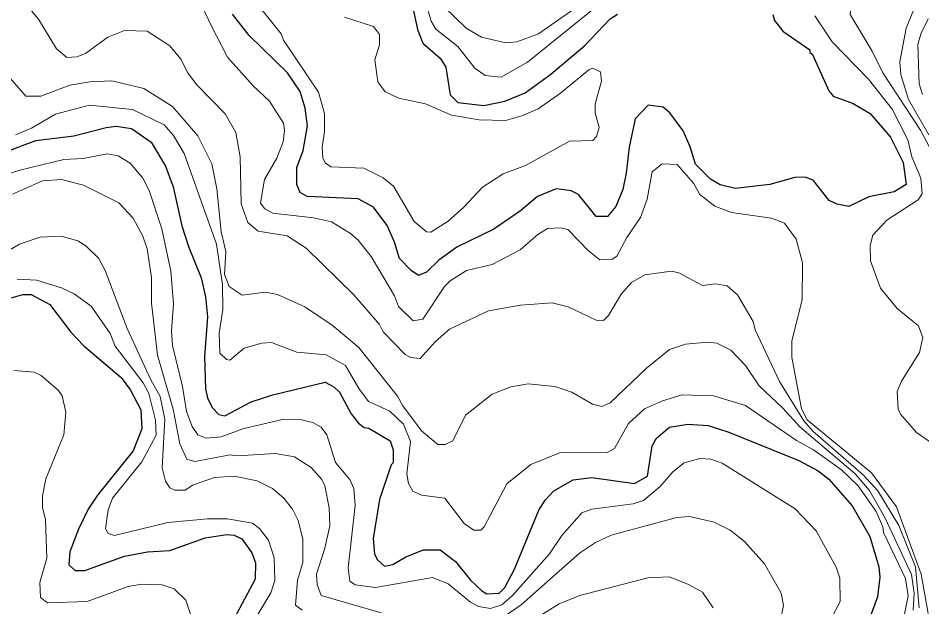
# Model space of a CAD drawing. Extents: x 673.3 to 698.5, y 6984.3 to 7012.3.
# Drawn here: x 680.871 to 682.263, y 7009.592 to 7010.499 of the extents above; entities that cross this region are included whole.
import ezdxf

# ---------------------------------------------------------------- set-up
doc = ezdxf.new("R2010")
doc.units = 0
doc.header["$LTSCALE"] = 0.032
doc.layers.add('1', color=7, linetype='Continuous', lineweight=25)
doc.layers.add('2', color=7, linetype='Continuous', lineweight=13)

msp = doc.modelspace()

# ---------------------------------------------------------------- linework, layer by layer
at = {"layer": '1'}
for points in [[(681.4793, 7010.5125), (681.4861, 7010.4812), (681.494, 7010.4601), (681.5209, 7010.437), (681.5298, 7010.4231), (681.5364, 7010.3803), (681.5481, 7010.3687), (681.588, 7010.3639), (681.6202, 7010.3708), (681.6515, 7010.3834), (681.6914, 7010.4122), (681.7438, 7010.4563), (681.7826, 7010.4974), (681.7939, 7010.5047)], [(681.3051, 7010.3857), (681.2856, 7010.4143), (681.2266, 7010.4718), (681.2013, 7010.5048)], [(682.0331, 7010.5042), (682.0357, 7010.4948), (682.0486, 7010.4786), (682.09, 7010.4499), (682.0902, 7010.4454), (682.0942, 7010.4425), (682.1193, 7010.3868), (682.1262, 7010.3783), (682.1569, 7010.3669), (682.1828, 7010.3517), (682.2143, 7010.3151), (682.2336, 7010.2763), (682.2382, 7010.2423), (682.2201, 7010.2309), (682.1811, 7010.2235), (682.1503, 7010.2082), (682.1321, 7010.2119), (682.1197, 7010.2178), (682.095, 7010.2488), (682.083, 7010.2537), (682.0671, 7010.2529), (682.0285, 7010.2424), (681.9749, 7010.236), (681.952, 7010.2417), (681.9369, 7010.2503), (681.9138, 7010.2738), (681.9059, 7010.3001), (681.8949, 7010.3252), (681.8745, 7010.3529), (681.8642, 7010.3613), (681.8412, 7010.3645), (681.8211, 7010.3434), (681.8117, 7010.2997), (681.8074, 7010.2597), (681.8019, 7010.2345), (681.7913, 7010.2082), (681.7786, 7010.1928), (681.7613, 7010.1929), (681.7337, 7010.2271), (681.7225, 7010.2327), (681.6993, 7010.2358), (681.6708, 7010.2236), (681.6444, 7010.2015), (681.6034, 7010.1736), (681.5463, 7010.1459), (681.5188, 7010.126), (681.4997, 7010.1072), (681.4874, 7010.1023), (681.476, 7010.1096), (681.4582, 7010.1284), (681.4506, 7010.1535), (681.4393, 7010.1791), (681.418, 7010.2075), (681.3944, 7010.2204), (681.3158, 7010.2237), (681.3051, 7010.2302), (681.3003, 7010.2423), (681.3003, 7010.2684), (681.31, 7010.2948), (681.3165, 7010.3324), (681.3132, 7010.3599), (681.3051, 7010.3857)], [(680.8544, 7010.2938), (680.898, 7010.3099), (680.9569, 7010.3171), (681.0067, 7010.3303), (681.022, 7010.3319), (681.0458, 7010.3287), (681.076, 7010.3077), (681.0981, 7010.2703), (681.1097, 7010.2388), (681.1232, 7010.1785), (681.1332, 7010.1466), (681.1529, 7010.0987), (681.1594, 7010.0694), (681.1626, 7010.0384), (681.1578, 7009.9776), (681.1594, 7009.9277), (681.1626, 7009.9136), (681.1698, 7009.899), (681.1799, 7009.8881), (681.1892, 7009.8858), (681.23, 7009.9075), (681.263, 7009.9183), (681.3438, 7009.9377), (681.3571, 7009.9307), (681.366, 7009.9224), (681.3838, 7009.8892), (681.3952, 7009.8745), (681.4036, 7009.868), (681.4112, 7009.8668), (681.4438, 7009.8477), (681.4484, 7009.8335), (681.4484, 7009.8135), (681.4456, 7009.8106), (681.4273, 7009.7573), (681.4175, 7009.697), (681.4198, 7009.6731), (681.4241, 7009.6642), (681.4351, 7009.6547), (681.448, 7009.6571), (681.468, 7009.669), (681.4953, 7009.6798), (681.5208, 7009.6798), (681.5443, 7009.6619), (681.5676, 7009.633), (681.5849, 7009.6166), (681.5929, 7009.6121), (681.6118, 7009.6129), (681.6202, 7009.6218), (681.6351, 7009.6498), (681.6726, 7009.741), (681.6825, 7009.7564), (681.6958, 7009.7706), (681.7258, 7009.7874), (681.7546, 7009.7912), (681.82, 7009.7816), (681.8401, 7009.7932), (681.8475, 7009.84), (681.854, 7009.8517), (681.8738, 7009.8686), (681.9021, 7009.8734), (681.9335, 7009.8711), (681.9654, 7009.861), (682.0729, 7009.817), (682.103, 7009.8011), (682.1195, 7009.7887), (682.1551, 7009.7475), (682.1822, 7009.7), (682.1963, 7009.6533), (682.1976, 7009.6378), (682.1945, 7009.6074), (682.1822, 7009.5747)], [(680.8601, 7010.068), (680.8783, 7010.0729), (680.8913, 7010.0729), (680.9197, 7010.0576), (680.952, 7010.0149), (680.9722, 7009.9937), (681.0298, 7009.9451), (681.0441, 7009.9254), (681.0599, 7009.8951), (681.0615, 7009.8659), (681.0479, 7009.8322), (680.9933, 7009.7638), (680.979, 7009.7423)], [(680.979, 7009.7423), (680.9638, 7009.7114), (680.9505, 7009.6768), (680.9493, 7009.6568), (680.9587, 7009.6481), (680.9739, 7009.6479), (681.035, 7009.6699), (681.0702, 7009.6764), (681.1044, 7009.6788), (681.1588, 7009.6984), (681.1924, 7009.7032), (681.2037, 7009.7024), (681.2154, 7009.6966), (681.2307, 7009.6749), (681.2367, 7009.6597), (681.2359, 7009.6347), (681.2043, 7009.5749)]]:
    msp.add_lwpolyline(points, dxfattribs=at)
at = {"layer": '2'}
for points in [[(682.3001, 7010.6102), (682.2593, 7010.535), (682.2382, 7010.4829), (682.2287, 7010.4313), (682.2303, 7010.4118), (682.2422, 7010.3733), (682.2735, 7010.3187)], [(682.2789, 7010.2909), (682.2604, 7010.3261), (682.2026, 7010.4144), (682.1862, 7010.4476), (682.1523, 7010.504), (682.1557, 7010.5419), (682.1649, 7010.572), (682.1567, 7010.5917), (682.1486, 7010.5978), (682.1172, 7010.6029)], [(681.4893, 7010.5537), (681.507, 7010.4939), (681.5142, 7010.4813), (681.5481, 7010.4547), (681.5742, 7010.4212), (681.59, 7010.4103), (681.6147, 7010.4077), (681.6553, 7010.4305), (681.7958, 7010.5449)], [(682.2725, 7009.5814), (682.2614, 7009.642), (682.2235, 7009.7459), (682.1852, 7009.798), (682.0862, 7009.8799), (682.0772, 7009.8966), (682.0625, 7009.9763), (682.0624, 7010.0008), (682.078, 7010.0654), (682.0787, 7010.1215), (682.0688, 7010.158), (682.0513, 7010.1827), (682.0312, 7010.1903), (681.9694, 7010.1992), (681.9438, 7010.2088), (681.9208, 7010.2269), (681.9108, 7010.2442), (681.8858, 7010.2731), (681.8628, 7010.2742), (681.8473, 7010.262), (681.8394, 7010.2198), (681.8292, 7010.1913), (681.8083, 7010.1607), (681.793, 7010.1319), (681.7864, 7010.1273), (681.7668, 7010.1262), (681.7486, 7010.1409), (681.7176, 7010.1732), (681.7074, 7010.1755), (681.6862, 7010.1746), (681.6712, 7010.1651), (681.6441, 7010.1415), (681.6009, 7010.1192), (681.5614, 7010.1099), (681.5362, 7010.094), (681.5276, 7010.0852), (681.4943, 7010.0351), (681.4792, 7010.0324), (681.4566, 7010.0542), (681.4506, 7010.0707), (681.4144, 7010.1314), (681.3948, 7010.1566), (681.383, 7010.1668), (681.3533, 7010.1847), (681.3259, 7010.1911), (681.263, 7010.1983), (681.2509, 7010.2047), (681.2442, 7010.2133), (681.2503, 7010.2499), (681.2692, 7010.2831), (681.2791, 7010.3079), (681.2813, 7010.3253), (681.2797, 7010.3368), (681.258, 7010.3708), (681.2328, 7010.3944), (681.1933, 7010.4384), (681.1675, 7010.4883), (681.1421, 7010.5434)], [(681.2325, 7010.5293), (681.2761, 7010.4742), (681.2796, 7010.4646), (681.3334, 7010.3844), (681.3425, 7010.3518), (681.3425, 7010.3235), (681.3392, 7010.3005), (681.3401, 7010.2835), (681.3436, 7010.2758), (681.3527, 7010.2693), (681.4033, 7010.2676), (681.4332, 7010.2525), (681.4492, 7010.2398), (681.4809, 7010.1854), (681.4999, 7010.1692), (681.5067, 7010.1691), (681.5329, 7010.1859), (681.5573, 7010.2072), (681.5858, 7010.2381), (681.6178, 7010.2586), (681.6524, 7010.2718), (681.7198, 7010.3089), (681.7561, 7010.3101), (681.7614, 7010.3163), (681.7659, 7010.3301), (681.7597, 7010.3525), (681.7595, 7010.3666), (681.7691, 7010.4014), (681.7675, 7010.4158), (681.7556, 7010.4213), (681.7495, 7010.4189), (681.7063, 7010.3828), (681.6718, 7010.359), (681.6468, 7010.3481), (681.6214, 7010.3409), (681.5807, 7010.3421), (681.5381, 7010.3491), (681.498, 7010.3667), (681.4571, 7010.375), (681.4362, 7010.3849), (681.4247, 7010.4006), (681.42, 7010.4345), (681.4272, 7010.4576), (681.4272, 7010.4733), (681.4183, 7010.4855), (681.3733, 7010.4999)], [(681.7508, 7010.53), (681.6724, 7010.4743), (681.6387, 7010.4622), (681.6222, 7010.4607), (681.5846, 7010.469), (681.5607, 7010.4833), (681.527, 7010.5157)], [(680.8863, 7010.5161), (680.9025, 7010.4967), (680.9303, 7010.4511), (680.946, 7010.4379), (680.9616, 7010.4387), (680.9745, 7010.444), (681.0093, 7010.469), (681.035, 7010.4794), (681.0695, 7010.4783), (681.1045, 7010.4559), (681.1214, 7010.4351), (681.1322, 7010.4141), (681.1454, 7010.3965), (681.1899, 7010.351), (681.2064, 7010.3225), (681.213, 7010.285), (681.2145, 7010.2125), (681.2248, 7010.1838), (681.2408, 7010.1704), (681.2855, 7010.1633), (681.3143, 7010.1443), (681.3878, 7010.0724), (681.4272, 7010.0265), (681.4329, 7010.0152), (681.4669, 7009.9803), (681.475, 7009.9758), (681.49, 7009.9742), (681.5132, 7010.0002), (681.535, 7010.0194), (681.5951, 7010.0477), (681.6446, 7010.0567), (681.6932, 7010.0599), (681.7177, 7010.0539), (681.7612, 7010.0335), (681.7722, 7010.0331), (681.7799, 7010.0406), (681.7996, 7010.0733), (681.8154, 7010.0915), (681.8361, 7010.103), (681.8773, 7010.1088), (681.8882, 7010.1063), (681.925, 7010.087), (681.945, 7010.0891), (681.9628, 7010.086), (681.9786, 7010.0722), (682.0027, 7010.0313), (682.0057, 7010.0186), (682.0436, 7009.9389), (682.0806, 7009.8783)], [(682.0976, 7010.5021), (682.1243, 7010.4622), (682.1803, 7010.4047), (682.217, 7010.3583), (682.2407, 7010.3111), (682.2472, 7010.285), (682.2611, 7010.2519), (682.2628, 7010.228), (682.2568, 7010.2186), (682.2088, 7010.1875), (682.1871, 7010.1642), (682.183, 7010.1482), (682.1837, 7010.1245), (682.1988, 7010.0828), (682.2243, 7010.0512), (682.2574, 7010.0246), (682.2643, 7010.0069), (682.2587, 7009.9837), (682.2311, 7009.9394), (682.2246, 7009.9236), (682.226, 7009.8964), (682.2295, 7009.8887), (682.2545, 7009.8604), (682.3026, 7009.8271)], [(682.2636, 7010.3808), (682.2582, 7010.3974), (682.2563, 7010.4583), (682.2613, 7010.4756), (682.2722, 7010.4973)], [(681.2703, 7010.0728), (681.2515, 7010.0763), (681.2161, 7010.0717), (681.1959, 7010.0854), (681.1887, 7010.1039), (681.1909, 7010.139), (681.1837, 7010.1694), (681.1772, 7010.2358), (681.1692, 7010.2743), (681.1478, 7010.3174), (681.1086, 7010.3622), (681.0647, 7010.3901), (681.0152, 7010.4019), (680.9814, 7010.4004), (680.9504, 7010.3955), (680.9058, 7010.3783), (680.883, 7010.3783), (680.848, 7010.4186)], [(680.8669, 7010.319), (680.8917, 7010.3288), (680.9283, 7010.3504), (680.981, 7010.3645), (681.0469, 7010.3579), (681.0959, 7010.3342), (681.1102, 7010.3176), (681.1266, 7010.2899), (681.1764, 7010.1505), (681.1859, 7010.0883), (681.1861, 7010.0499), (681.1805, 7010.0134), (681.1818, 7009.9827), (681.1917, 7009.973), (681.1972, 7009.972), (681.2189, 7009.99), (681.2461, 7009.998), (681.2612, 7009.999), (681.2999, 7009.9842), (681.3455, 7009.9801), (681.3752, 7009.9637), (681.3954, 7009.928), (681.4107, 7009.9082), (681.4433, 7009.8931), (681.4646, 7009.8734), (681.4752, 7009.8466), (681.4696, 7009.7966), (681.4721, 7009.782), (681.479, 7009.7698), (681.4919, 7009.7637), (681.5282, 7009.7593), (681.5576, 7009.7204), (681.5725, 7009.7098), (681.5832, 7009.7098), (681.5887, 7009.7151), (681.6235, 7009.7812), (681.6604, 7009.8112), (681.7063, 7009.8295), (681.7768, 7009.8291), (681.7891, 7009.8355), (681.8107, 7009.874), (681.8355, 7009.8966), (681.8631, 7009.909), (681.8935, 7009.9183), (681.9419, 7009.9166), (681.9908, 7009.9019), (682.0693, 7009.848)], [(680.8201, 7010.2473), (680.8738, 7010.2644), (680.9416, 7010.2806), (680.9712, 7010.2822), (681.0083, 7010.2897), (681.0249, 7010.2863), (681.0433, 7010.2753), (681.0632, 7010.2521), (681.0728, 7010.2329), (681.0921, 7010.1738), (681.1063, 7010.1088), (681.1104, 7010.0586), (681.1071, 7010.0171), (681.1089, 7009.9942), (681.1243, 7009.9313), (681.1303, 7009.8926), (681.139, 7009.8694), (681.1477, 7009.857), (681.1604, 7009.8515), (681.1834, 7009.8539), (681.2172, 7009.8661), (681.2803, 7009.8807), (681.3074, 7009.8798), (681.3249, 7009.8757), (681.3376, 7009.8685), (681.3464, 7009.8566), (681.3595, 7009.8143), (681.3816, 7009.7879), (681.388, 7009.7742), (681.3897, 7009.7482), (681.3792, 7009.6517), (681.3816, 7009.6313), (681.3897, 7009.626), (681.4212, 7009.6219), (681.5091, 7009.6372), (681.5329, 7009.6275), (681.5673, 7009.5993), (681.5801, 7009.5926), (681.5984, 7009.5892), (681.6159, 7009.5949), (681.6323, 7009.6095), (681.6892, 7009.6737), (681.7083, 7009.7019), (681.7392, 7009.7366), (681.7546, 7009.7423), (681.8181, 7009.7505), (681.8338, 7009.7559), (681.8594, 7009.777), (681.879, 7009.7999), (681.8966, 7009.8136), (681.9207, 7009.8205), (681.9377, 7009.8195), (681.9552, 7009.8131), (682.0676, 7009.7429), (682.0998, 7009.7088), (682.1307, 7009.653), (682.1365, 7009.6362), (682.1366, 7009.6003), (682.1229, 7009.5732)], [(681.2673, 7009.8279), (681.2083, 7009.8246), (681.1976, 7009.8262), (681.1432, 7009.8157), (681.1306, 7009.8194), (681.12, 7009.8427), (681.1099, 7009.8961), (681.0858, 7009.9796), (681.0763, 7010.0596), (681.0762, 7010.0993), (681.0697, 7010.143), (681.0631, 7010.1628), (681.0483, 7010.1905), (681.0261, 7010.2141), (680.9715, 7010.2414), (680.9379, 7010.2498), (680.9083, 7010.2477), (680.8623, 7010.2276)], [(680.8558, 7010.1401), (680.8732, 7010.1506), (680.9047, 7010.161), (680.9374, 7010.1625), (680.9627, 7010.1554), (680.9754, 7010.1477), (680.9945, 7010.1291), (681.0048, 7010.1098), (681.0389, 7010.0206), (681.0753, 7009.9413), (681.0899, 7009.9157), (681.0967, 7009.8807), (681.0929, 7009.8062), (681.098, 7009.7854), (681.1048, 7009.775), (681.1125, 7009.7717), (681.128, 7009.7717), (681.1395, 7009.7792), (681.1731, 7009.7912), (681.2036, 7009.7929), (681.2389, 7009.7861), (681.2625, 7009.7742), (681.28, 7009.7592), (681.2935, 7009.7421), (681.3024, 7009.725), (681.3093, 7009.6966), (681.3092, 7009.66), (681.301, 7009.6329), (681.2982, 7009.5944), (681.3086, 7009.5869)], [(681.2229, 7009.5517), (681.2601, 7009.6134), (681.2661, 7009.6323), (681.2652, 7009.6671), (681.2564, 7009.6945), (681.2428, 7009.7125), (681.2321, 7009.7209), (681.1934, 7009.7276), (681.1628, 7009.7276), (681.1015, 7009.7219), (681.0195, 7009.7017), (681.0097, 7009.7049), (681.0055, 7009.7118), (681.0096, 7009.7414), (681.0163, 7009.7592), (681.0617, 7009.8151), (681.0835, 7009.8564), (681.0827, 7009.8796), (681.072, 7009.9202), (681.0636, 7009.9367), (681.0202, 7009.9932), (681.0126, 7010.013), (680.9837, 7010.0547), (680.9575, 7010.0738), (680.9376, 7010.0831), (680.8995, 7010.0949), (680.8695, 7010.0966)], [(682.2494, 7009.5868), (682.2506, 7009.6131), (682.2468, 7009.6418), (682.2058, 7009.7284), (682.1817, 7009.7711), (682.1601, 7009.7966), (682.0745, 7009.8692), (682.0484, 7009.898), (682.0118, 7009.9322), (681.991, 7009.9636), (681.9685, 7009.987), (681.9466, 7009.9981), (681.9329, 7009.9997), (681.8985, 7009.9965), (681.8738, 7009.9884), (681.8385, 7009.9597), (681.7825, 7009.9063), (681.7698, 7009.9005), (681.7554, 7009.904), (681.7238, 7009.9223), (681.6974, 7009.9313), (681.6563, 7009.9353), (681.6295, 7009.9308), (681.6007, 7009.9195), (681.5598, 7009.8871), (681.5405, 7009.8477), (681.5287, 7009.8417), (681.5171, 7009.8421), (681.4923, 7009.8629), (681.4632, 7009.9015), (681.4551, 7009.9164), (681.3956, 7009.9913), (681.3547, 7010.0257), (681.3122, 7010.0539), (681.2703, 7010.0728)], [(680.8645, 7009.9558), (680.8956, 7009.9533), (680.9063, 7009.9481), (680.9331, 7009.9253), (680.9386, 7009.9166), (680.9444, 7009.8916), (680.9411, 7009.8567), (680.9137, 7009.7889), (680.9085, 7009.7626), (680.9085, 7009.7451), (680.9133, 7009.7257), (680.915, 7009.667), (680.9044, 7009.6296), (680.9055, 7009.6064), (680.9163, 7009.5982), (680.9772, 7009.5999), (681.0402, 7009.6231), (681.0611, 7009.6267), (681.0927, 7009.6259), (681.1111, 7009.6195), (681.1291, 7009.6022), (681.1366, 7009.5808)], [(682.0806, 7009.8783), (682.0947, 7009.8625), (682.1726, 7009.7947), (682.195, 7009.7704), (682.2271, 7009.7174), (682.2527, 7009.6536), (682.2585, 7009.5903)], [(682.0693, 7009.848), (682.0956, 7009.8339), (682.1388, 7009.8027), (682.1647, 7009.7784), (682.1922, 7009.7385), (682.2024, 7009.7149), (682.2034, 7009.7066), (682.2372, 7009.6354), (682.2416, 7009.6089), (682.2353, 7009.5778)], [(681.4302, 7009.5828), (681.3376, 7009.6091), (681.3312, 7009.6264), (681.3304, 7009.6421), (681.3433, 7009.6822), (681.3507, 7009.7164), (681.3498, 7009.7442), (681.3433, 7009.7782), (681.3384, 7009.7879), (681.3224, 7009.8064), (681.2963, 7009.823), (681.2673, 7009.8279)], [(682.0429, 7009.5623), (682.0494, 7009.5938), (682.0459, 7009.6127), (682.0205, 7009.6582), (681.9893, 7009.6924), (681.9674, 7009.7099), (681.9429, 7009.7223), (681.9048, 7009.7309), (681.8853, 7009.7294), (681.7842, 7009.7025), (681.7598, 7009.6912), (681.7355, 7009.6747), (681.6455, 7009.595), (681.6129, 7009.5723)], [(681.6637, 7009.5715), (681.7041, 7009.5965), (681.7361, 7009.6093), (681.8406, 7009.6364), (681.874, 7009.638), (681.9031, 7009.6265), (681.9246, 7009.6144), (681.9411, 7009.5901)]]:
    msp.add_lwpolyline(points, dxfattribs=at)

doc.saveas('drawing.dxf')
